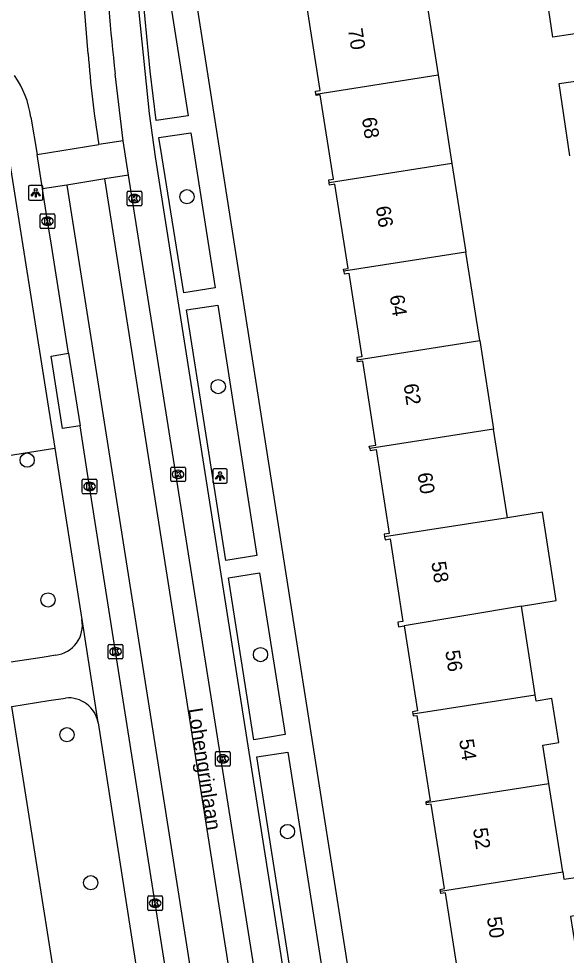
# Model space of a CAD drawing. Extents: x 160077 to 160945, y 386481 to 387498.
# Drawn here: x 160620.3 to 160657.9, y 387137.4 to 387201.7 of the extents above; entities that cross this region are included whole.
import ezdxf

# ---------------------------------------------------------------- set-up
doc = ezdxf.new("R2010")
doc.units = 0
for name, color, linetype in [('IMGEO_Boom', 7, 'Continuous'), ('IMGEO_Groenvoorziening', 7, 'Continuous'), ('IMGEO_Kolk', 7, 'Continuous'), ('IMGEO_Lichtpunt', 7, 'Continuous'), ('IMGEO_Openbare_ruimte_label', 7, 'Continuous'), ('IMGEO_Pand', 7, 'Continuous'), ('IMGEO_Pand_nummerreeks', 7, 'Continuous'), ('IMGEO_Rijbaan_lokaal_gesloten', 7, 'Continuous'), ('IMGEO_Rijbaan_lokaal_open', 7, 'Continuous'), ('IMGEO_Voetpad_open', 7, 'Continuous')]:
    doc.layers.add(name, color=color, linetype=linetype)

msp = doc.modelspace()

# ---------------------------------------------------------------- linework, layer by layer
at = {"layer": 'IMGEO_Boom'}
for centre in [(160631.845, 387189.511), (160633.994, 387176.477), (160620.883, 387171.43), (160622.311, 387161.832), (160636.899, 387158.082), (160623.611, 387152.577), (160638.751, 387145.933), (160625.243, 387142.421)]:
    msp.add_circle(centre, 0.489, dxfattribs=at)
at = {"layer": 'IMGEO_Groenvoorziening'}
for points in [[(160595.851, 387168.006), (160622.773, 387172.259)], [(160627.085, 387108.61), (160619.835, 387154.524)]]:
    msp.add_lwpolyline(points, dxfattribs=at)
at = {"layer": 'IMGEO_Kolk'}
for p, q in [((160627.818, 387189.886), (160628.67, 387189.886)), ((160627.743, 387188.96), (160627.743, 387189.812)), ((160628.231, 387189.666), (160628.256, 387189.666)), ((160628.744, 387189.812), (160628.744, 387188.96)), ((160628.67, 387188.886), (160627.818, 387188.886)), ((160628.254, 387189.106), (160628.229, 387189.106)), ((160621.771, 387187.403), (160621.771, 387188.255)), ((160621.846, 387188.329), (160622.698, 387188.329)), ((160622.259, 387188.109), (160622.284, 387188.109)), ((160622.772, 387188.255), (160622.772, 387187.403)), ((160622.698, 387187.329), (160621.846, 387187.329)), ((160622.282, 387187.549), (160622.257, 387187.549)), ((160630.736, 387170.027), (160630.736, 387170.879)), ((160630.811, 387170.953), (160631.663, 387170.953)), ((160631.224, 387170.733), (160631.249, 387170.733)), ((160631.737, 387170.879), (160631.737, 387170.027)), ((160624.663, 387169.196), (160624.663, 387170.048)), ((160624.738, 387170.122), (160625.59, 387170.122)), ((160625.151, 387169.902), (160625.176, 387169.902)), ((160625.664, 387170.048), (160625.664, 387169.196)), ((160631.663, 387169.953), (160630.811, 387169.953)), ((160631.247, 387170.173), (160631.222, 387170.173)), ((160625.174, 387169.342), (160625.149, 387169.342)), ((160625.59, 387169.122), (160624.738, 387169.122)), ((160626.449, 387157.856), (160626.449, 387158.708)), ((160626.524, 387158.782), (160627.376, 387158.782)), ((160626.937, 387158.562), (160626.962, 387158.562)), ((160627.45, 387158.708), (160627.45, 387157.856)), ((160627.376, 387157.782), (160626.524, 387157.782)), ((160626.96, 387158.002), (160626.935, 387158.002)), ((160633.814, 387150.493), (160633.814, 387151.345)), ((160633.889, 387151.419), (160634.741, 387151.419)), ((160634.815, 387151.345), (160634.815, 387150.493)), ((160634.325, 387150.639), (160634.3, 387150.639)), ((160634.302, 387151.199), (160634.327, 387151.199)), ((160634.741, 387150.419), (160633.889, 387150.419)), ((160629.165, 387140.586), (160629.165, 387141.438)), ((160629.24, 387141.512), (160630.092, 387141.512)), ((160629.653, 387141.292), (160629.678, 387141.292)), ((160630.166, 387141.438), (160630.166, 387140.586)), ((160630.092, 387140.512), (160629.24, 387140.512)), ((160629.676, 387140.732), (160629.651, 387140.732))]:
    msp.add_line(p, q, dxfattribs=at)
for points in [[(160627.818, 387189.886), (160628.67, 387189.886)], [(160627.743, 387188.96), (160627.743, 387189.812)], [(160628.064, 387189.586), (160628.187, 387189.586), (160628.187, 387189.435), (160628.317, 387189.586), (160628.481, 387189.586), (160628.335, 387189.435), (160628.488, 387189.186), (160628.336, 387189.186), (160628.251, 387189.35), (160628.187, 387189.283), (160628.187, 387189.186), (160628.064, 387189.186), (160628.064, 387189.586)], [(160628.744, 387189.812), (160628.744, 387188.96)], [(160628.67, 387188.886), (160627.818, 387188.886)], [(160621.771, 387187.403), (160621.771, 387188.255)], [(160621.846, 387188.329), (160622.698, 387188.329)], [(160622.092, 387188.029), (160622.215, 387188.029), (160622.215, 387187.878), (160622.345, 387188.029), (160622.509, 387188.029), (160622.363, 387187.878), (160622.516, 387187.629), (160622.364, 387187.629), (160622.279, 387187.793), (160622.215, 387187.726), (160622.215, 387187.629), (160622.092, 387187.629), (160622.092, 387188.029)], [(160622.772, 387188.255), (160622.772, 387187.403)], [(160622.698, 387187.329), (160621.846, 387187.329)], [(160630.736, 387170.027), (160630.736, 387170.879)], [(160630.811, 387170.953), (160631.663, 387170.953)], [(160631.057, 387170.653), (160631.18, 387170.653), (160631.18, 387170.502), (160631.31, 387170.653), (160631.474, 387170.653), (160631.328, 387170.502), (160631.481, 387170.253), (160631.329, 387170.253), (160631.244, 387170.417), (160631.18, 387170.35), (160631.18, 387170.253), (160631.057, 387170.253), (160631.057, 387170.653)], [(160631.737, 387170.879), (160631.737, 387170.027)], [(160624.663, 387169.196), (160624.663, 387170.048)], [(160624.738, 387170.122), (160625.59, 387170.122)], [(160625.664, 387170.048), (160625.664, 387169.196)], [(160631.663, 387169.953), (160630.811, 387169.953)], [(160624.984, 387169.822), (160625.107, 387169.822), (160625.107, 387169.671), (160625.237, 387169.822), (160625.401, 387169.822), (160625.255, 387169.671), (160625.408, 387169.422), (160625.256, 387169.422), (160625.171, 387169.586), (160625.107, 387169.519), (160625.107, 387169.422), (160624.984, 387169.422), (160624.984, 387169.822)], [(160625.59, 387169.122), (160624.738, 387169.122)], [(160626.449, 387157.856), (160626.449, 387158.708)], [(160626.524, 387158.782), (160627.376, 387158.782)], [(160626.77, 387158.482), (160626.893, 387158.482), (160626.893, 387158.331), (160627.023, 387158.482), (160627.187, 387158.482), (160627.041, 387158.331), (160627.194, 387158.082), (160627.042, 387158.082), (160626.957, 387158.246), (160626.893, 387158.179), (160626.893, 387158.082), (160626.77, 387158.082), (160626.77, 387158.482)], [(160627.45, 387158.708), (160627.45, 387157.856)], [(160627.376, 387157.782), (160626.524, 387157.782)], [(160633.814, 387150.493), (160633.814, 387151.345)], [(160633.889, 387151.419), (160634.741, 387151.419)], [(160634.815, 387151.345), (160634.815, 387150.493)], [(160634.135, 387151.119), (160634.258, 387151.119), (160634.258, 387150.968), (160634.388, 387151.119), (160634.552, 387151.119), (160634.406, 387150.968), (160634.559, 387150.719), (160634.407, 387150.719), (160634.322, 387150.883), (160634.258, 387150.816), (160634.258, 387150.719), (160634.135, 387150.719), (160634.135, 387151.119)], [(160634.741, 387150.419), (160633.889, 387150.419)], [(160629.165, 387140.586), (160629.165, 387141.438)], [(160629.24, 387141.512), (160630.092, 387141.512)], [(160629.486, 387141.212), (160629.609, 387141.212), (160629.609, 387141.061), (160629.739, 387141.212), (160629.903, 387141.212), (160629.757, 387141.061), (160629.91, 387140.812), (160629.758, 387140.812), (160629.673, 387140.976), (160629.609, 387140.909), (160629.609, 387140.812), (160629.486, 387140.812), (160629.486, 387141.212)], [(160630.166, 387141.438), (160630.166, 387140.586)], [(160630.092, 387140.512), (160629.24, 387140.512)]]:
    msp.add_lwpolyline(points, dxfattribs=at)
for centre, start, end in [((160627.82, 387189.81), 91.55205, 178.44795), ((160627.82, 387189.81), 91.55205, 178.44795), ((160628.668, 387189.81), 1.55205, 88.44795), ((160628.668, 387189.81), 1.55205, 88.44795), ((160627.82, 387188.962), 181.55205, 268.44795), ((160627.82, 387188.962), 181.55205, 268.44795), ((160628.668, 387188.962), 271.55205, 358.44795), ((160628.668, 387188.962), 271.55205, 358.44795), ((160621.848, 387188.253), 91.55205, 178.44795), ((160621.848, 387188.253), 91.55205, 178.44795), ((160622.696, 387188.253), 1.55205, 88.44795), ((160622.696, 387188.253), 1.55205, 88.44795), ((160621.848, 387187.405), 181.55205, 268.44795), ((160621.848, 387187.405), 181.55205, 268.44795), ((160622.696, 387187.405), 271.55205, 358.44795), ((160622.696, 387187.405), 271.55205, 358.44795), ((160630.813, 387170.877), 91.55205, 178.44795), ((160630.813, 387170.877), 91.55205, 178.44795), ((160631.661, 387170.877), 1.55205, 88.44795), ((160631.661, 387170.877), 1.55205, 88.44795), ((160624.74, 387170.046), 91.55205, 178.44795), ((160624.74, 387170.046), 91.55205, 178.44795), ((160625.588, 387170.046), 1.55205, 88.44795), ((160625.588, 387170.046), 1.55205, 88.44795), ((160630.813, 387170.029), 181.55205, 268.44795), ((160630.813, 387170.029), 181.55205, 268.44795), ((160631.661, 387170.029), 271.55205, 358.44795), ((160631.661, 387170.029), 271.55205, 358.44795), ((160624.74, 387169.198), 181.55205, 268.44795), ((160624.74, 387169.198), 181.55205, 268.44795), ((160625.588, 387169.198), 271.55205, 358.44795), ((160625.588, 387169.198), 271.55205, 358.44795), ((160626.526, 387158.706), 91.55205, 178.44795), ((160626.526, 387158.706), 91.55205, 178.44795), ((160627.374, 387158.706), 1.55205, 88.44795), ((160627.374, 387158.706), 1.55205, 88.44795), ((160626.526, 387157.858), 181.55205, 268.44795), ((160626.526, 387157.858), 181.55205, 268.44795), ((160627.374, 387157.858), 271.55205, 358.44795), ((160627.374, 387157.858), 271.55205, 358.44795), ((160633.891, 387151.343), 91.55205, 178.44795), ((160633.891, 387151.343), 91.55205, 178.44795), ((160634.739, 387151.343), 1.55205, 88.44795), ((160634.739, 387151.343), 1.55205, 88.44795), ((160633.891, 387150.495), 181.55205, 268.44795), ((160633.891, 387150.495), 181.55205, 268.44795), ((160634.739, 387150.495), 271.55205, 358.44795), ((160634.739, 387150.495), 271.55205, 358.44795), ((160629.242, 387141.436), 91.55205, 178.44795), ((160629.242, 387141.436), 91.55205, 178.44795), ((160630.09, 387141.436), 1.55205, 88.44795), ((160630.09, 387141.436), 1.55205, 88.44795), ((160629.242, 387140.588), 181.55205, 268.44795), ((160629.242, 387140.588), 181.55205, 268.44795), ((160630.09, 387140.588), 271.55205, 358.44795), ((160630.09, 387140.588), 271.55205, 358.44795)]:
    msp.add_arc(centre, 0.0765, start, end, dxfattribs=at)
for centre, major_axis, ratio, start_param, end_param in [((160628.23, 387189.386), (-0.387, 0.002), 0.722429, 4.712389, 7.853982), ((160628.255, 387189.386), (-0.39, 0.002), 0.717154, 1.570796, 4.712389), ((160622.258, 387187.829), (-0.387, 0.002), 0.722429, 4.712389, 7.853982), ((160622.283, 387187.829), (-0.39, 0.002), 0.717154, 1.570796, 4.712389), ((160631.223, 387170.453), (-0.387, 0.002), 0.722429, 4.712389, 7.853982), ((160631.248, 387170.453), (-0.39, 0.002), 0.717154, 1.570796, 4.712389), ((160625.15, 387169.622), (-0.387, 0.002), 0.722429, 4.712389, 7.853982), ((160625.175, 387169.622), (-0.39, 0.002), 0.717154, 1.570796, 4.712389), ((160626.936, 387158.282), (-0.387, 0.002), 0.722429, 4.712389, 7.853982), ((160626.961, 387158.282), (-0.39, 0.002), 0.717154, 1.570796, 4.712389), ((160634.301, 387150.919), (-0.387, 0.002), 0.722429, 4.712389, 7.853982), ((160634.326, 387150.919), (-0.39, 0.002), 0.717154, 1.570796, 4.712389), ((160629.652, 387141.012), (-0.387, 0.002), 0.722429, 4.712389, 7.853982), ((160629.677, 387141.012), (-0.39, 0.002), 0.717154, 1.570796, 4.712389)]:
    msp.add_ellipse(centre, major_axis=major_axis, ratio=ratio, start_param=start_param, end_param=end_param, dxfattribs=at)
at = {"layer": 'IMGEO_Lichtpunt'}
for p, q in [((160620.968, 387190.183), (160620.968, 387189.376)), ((160620.968, 387190.183), (160620.968, 387189.376)), ((160621.87, 387190.278), (160621.062, 387190.278)), ((160621.87, 387190.278), (160621.062, 387190.278)), ((160621.964, 387189.376), (160621.964, 387190.183)), ((160621.964, 387189.376), (160621.964, 387190.183)), ((160621.062, 387189.282), (160621.87, 387189.282)), ((160621.062, 387189.282), (160621.87, 387189.282)), ((160633.621, 387170.744), (160633.621, 387169.937)), ((160633.621, 387170.744), (160633.621, 387169.937)), ((160634.523, 387170.839), (160633.715, 387170.839)), ((160634.523, 387170.839), (160633.715, 387170.839)), ((160634.617, 387169.937), (160634.617, 387170.744)), ((160634.617, 387169.937), (160634.617, 387170.744)), ((160633.715, 387169.843), (160634.523, 387169.843)), ((160633.715, 387169.843), (160634.523, 387169.843))]:
    msp.add_line(p, q, dxfattribs=at)
for points in [[(160621.342, 387189.847), (160621.381, 387189.819), (160621.193, 387189.557), (160621.155, 387189.584), (160621.342, 387189.847)], [(160621.554, 387189.819), (160621.592, 387189.846), (160621.779, 387189.584), (160621.74, 387189.556), (160621.554, 387189.819)], [(160621.444, 387189.799), (160621.491, 387189.799), (160621.491, 387189.477), (160621.444, 387189.477), (160621.444, 387189.799)], [(160633.995, 387170.408), (160634.034, 387170.38), (160633.846, 387170.118), (160633.808, 387170.145), (160633.995, 387170.408)], [(160634.097, 387170.36), (160634.144, 387170.36), (160634.144, 387170.038), (160634.097, 387170.038), (160634.097, 387170.36)], [(160634.207, 387170.38), (160634.245, 387170.407), (160634.432, 387170.145), (160634.393, 387170.117), (160634.207, 387170.38)]]:
    msp.add_lwpolyline(points, dxfattribs=at)
for centre in [(160621.467, 387189.981), (160634.12, 387170.542)]:
    msp.add_circle(centre, 0.0994, dxfattribs=at)
for centre, start, end in [((160621.062, 387190.183), 90, 180), ((160621.062, 387190.183), 90, 180), ((160621.87, 387190.183), 0, 90), ((160621.87, 387190.183), 0, 90), ((160621.062, 387189.376), 180, 270), ((160621.062, 387189.376), 180, 270), ((160621.87, 387189.376), 270, 0), ((160621.87, 387189.376), 270, 360), ((160633.715, 387170.744), 90, 180), ((160633.715, 387170.744), 90, 180), ((160634.523, 387170.744), 0, 90), ((160634.523, 387170.744), 0, 90), ((160633.715, 387169.937), 180, 270), ((160633.715, 387169.937), 180, 270), ((160634.523, 387169.937), 270, 0), ((160634.523, 387169.937), 270, 360)]:
    msp.add_arc(centre, 0.0946, start, end, dxfattribs=at)
at = {"layer": 'IMGEO_Pand'}
for points in [[(160659.38, 387200.827), (160656.958, 387200.475), (160656.261, 387205.275)], [(160648.129, 387203.95), (160648.147, 387203.838), (160649.083, 387197.872)], [(160640.697, 387196.561), (160640.667, 387196.752), (160640.987, 387196.802), (160640.092, 387202.504), (160639.773, 387202.454), (160639.744, 387202.64)], [(160640.697, 387196.561), (160649.083, 387197.872)], [(160649.083, 387197.872), (160650.037, 387191.793)], [(160658.122, 387192.328), (160657.403, 387197.278), (160659.825, 387197.63), (160660.543, 387192.689)], [(160641.608, 387190.476), (160641.578, 387190.666), (160641.896, 387190.715), (160640.988, 387196.503), (160640.713, 387196.459), (160640.697, 387196.561)], [(160650.037, 387191.793), (160641.608, 387190.476)], [(160650.037, 387191.793), (160650.99, 387185.715)], [(160642.617, 387184.407), (160642.596, 387184.54), (160642.913, 387184.59), (160642.008, 387190.364), (160641.635, 387190.305), (160641.608, 387190.476)], [(160650.99, 387185.715), (160642.617, 387184.407)], [(160651.944, 387179.635), (160650.99, 387185.715)], [(160642.617, 387184.407), (160642.648, 387184.21), (160642.954, 387184.258), (160643.853, 387178.527), (160643.5, 387178.472), (160643.524, 387178.32)], [(160643.524, 387178.32), (160651.944, 387179.635)], [(160651.944, 387179.635), (160652.898, 387173.557)], [(160644.389, 387172.228), (160644.362, 387172.391), (160644.818, 387172.467), (160643.913, 387178.233), (160643.547, 387178.176), (160643.524, 387178.32)], [(160652.898, 387173.557), (160644.389, 387172.228)], [(160653.852, 387167.478), (160652.898, 387173.557)], [(160644.389, 387172.228), (160644.412, 387172.094), (160644.835, 387172.148), (160645.738, 387166.393), (160645.385, 387166.338), (160645.413, 387166.16)], [(160653.852, 387167.478), (160645.413, 387166.16)], [(160654.805, 387161.4), (160657.196, 387161.798), (160656.247, 387167.852), (160653.852, 387167.478)], [(160645.413, 387166.16), (160645.443, 387165.969), (160645.788, 387166.023), (160646.676, 387160.358), (160646.331, 387160.304), (160646.379, 387159.996), (160646.753, 387160.058)], [(160654.805, 387161.4), (160646.753, 387160.058)], [(160655.759, 387155.321), (160654.805, 387161.4)], [(160646.753, 387160.058), (160647.671, 387154.21), (160647.337, 387154.158), (160647.36, 387154.009)], [(160647.36, 387154.009), (160655.759, 387155.321)], [(160656.69, 387149.238), (160656.278, 387151.864), (160657.365, 387152.035), (160656.891, 387155.055), (160655.827, 387154.888), (160655.759, 387155.321)], [(160647.36, 387154.009), (160647.382, 387153.872), (160647.623, 387153.91), (160648.546, 387148.031), (160648.252, 387147.978), (160648.262, 387147.922)], [(160648.262, 387147.922), (160656.69, 387149.238)], [(160657.644, 387143.16), (160656.69, 387149.238)], [(160649.249, 387141.849), (160649.231, 387141.966), (160649.529, 387142.013), (160648.618, 387147.822), (160648.289, 387147.773), (160648.262, 387147.922)], [(160649.249, 387141.849), (160657.644, 387143.16)], [(160657.644, 387143.16), (160657.722, 387142.661), (160659.13, 387142.881), (160659.532, 387140.32), (160658.17, 387140.107), (160658.643, 387137.089)], [(160650.191, 387135.768), (160650.163, 387135.949), (160650.487, 387136), (160649.587, 387141.735), (160649.275, 387141.687), (160649.249, 387141.849)]]:
    msp.add_lwpolyline(points, dxfattribs=at)
at = {"layer": 'IMGEO_Rijbaan_lokaal_gesloten'}
for points in [[(160625.07, 387199.328), (160624.774, 387203.001)], [(160627.474, 387193.351), (160626.918, 387197.945)], [(160644.82, 387072.201), (160639.929, 387103.448), (160626.21, 387190.729)], [(160643.814, 387090.207), (160627.845, 387190.991)], [(160623.723, 387178.764), (160622.475, 387186.628), (160622.272, 387187.829), (160621.923, 387190.044)], [(160623.614, 387190.314), (160637.188, 387104.015), (160635.523, 387103.709)], [(160623.723, 387178.764), (160624.516, 387173.788)], [(160635.523, 387103.709), (160632.941, 387120.244), (160629.666, 387141.012), (160626.95, 387158.282), (160625.164, 387169.622), (160624.516, 387173.788)]]:
    msp.add_lwpolyline(points, dxfattribs=at)
for centre, radius, start, end in [((160780.016, 387214.927), 154.037, 182.99196, 186.32954), ((160689.294, 387203.74), 64.375, 183.92962, 189.52414)]:
    msp.add_arc(centre, radius, start, end, dxfattribs=at)
at = {"layer": 'IMGEO_Rijbaan_lokaal_open'}
for points in [[(160621.13, 387194.979), (160621.558, 387192.417)], [(160621.558, 387192.417), (160625.806, 387193.088)], [(160627.474, 387193.351), (160625.806, 387193.088)], [(160627.845, 387190.991), (160627.474, 387193.351)], [(160621.923, 387190.044), (160621.558, 387192.417)], [(160626.21, 387190.729), (160623.614, 387190.314)], [(160627.845, 387190.991), (160626.21, 387190.729)], [(160623.614, 387190.314), (160621.923, 387190.044)]]:
    msp.add_lwpolyline(points, dxfattribs=at)
msp.add_arc((160614.844, 387194.154), 6.34, 7.47729, 35.3808, dxfattribs=at)
at = {"layer": 'IMGEO_Voetpad_open'}
for points in [[(160648.966, 387098.028), (160638.962, 387161.714), (160632.517, 387202.786), (160631.737, 387207.742)], [(160629.733, 387194.751), (160629.327, 387198.139), (160628.757, 387204.106), (160628.573, 387206.771)], [(160630.047, 387206.99), (160631.921, 387195.053), (160629.733, 387194.751)], [(160628.334, 387204.203), (160629.264, 387195.227), (160629.663, 387192.242), (160645.214, 387093.36)], [(160619.1, 387195.535), (160622.773, 387172.259)], [(160631.628, 387182.916), (160630.15, 387192.187), (160629.924, 387193.578), (160632.107, 387193.892), (160633.775, 387183.266), (160631.628, 387182.916)], [(160634.527, 387164.547), (160631.815, 387181.737), (160633.958, 387182.075), (160636.643, 387164.876), (160634.527, 387164.547)], [(160624.516, 387173.788), (160623.312, 387173.596), (160622.534, 387178.57), (160623.723, 387178.764)], [(160622.773, 387172.259), (160624.631, 387160.482)], [(160636.448, 387152.23), (160634.709, 387163.356), (160636.829, 387163.691), (160638.586, 387152.593), (160636.448, 387152.23)], [(160625.747, 387153.402), (160625.761, 387153.41), (160624.663, 387160.486), (160624.631, 387160.482)], [(160622.849, 387158.043), (160621.92, 387157.879), (160611.294, 387156.291)], [(160619.835, 387154.524), (160622.363, 387154.928), (160623.51, 387155.098)], [(160625.747, 387153.402), (160629.6, 387128.717), (160627.539, 387128.404), (160628.207, 387123.97), (160630.288, 387124.264), (160632.643, 387109.502)], [(160639.257, 387134.43), (160636.644, 387151.057), (160638.775, 387151.38), (160641.384, 387134.821), (160639.257, 387134.43)]]:
    msp.add_lwpolyline(points, dxfattribs=at)
for centre, radius, start, end in [((160622.606, 387160.091), 2.062, 276.76938, 10.92486), ((160623.721, 387153.053), 2.056, 9.78077, 95.88346)]:
    msp.add_arc(centre, radius, start, end, dxfattribs=at)

# ---------------------------------------------------------------- texts
at = {"layer": 'IMGEO_Openbare_ruimte_label'}
msp.add_text('Lohengrinlaan', height=1, rotation=278.91604, dxfattribs=at).set_placement((160631.923, 387154.343))
at = {"layer": 'IMGEO_Pand_nummerreeks'}
for s, rotation, p in [('70', 278.88636, (160642.896, 387201.001)), ('68', 278.88657, (160643.849, 387194.902)), ('66', 278.88657, (160644.803, 387188.807)), ('64', 278.88657, (160645.756, 387182.708)), ('62', 278.88657, (160646.709, 387176.613)), ('60', 278.88657, (160647.664, 387170.509)), ('58', 278.88636, (160648.617, 387164.41)), ('56', 278.88636, (160649.571, 387158.315)), ('54', 278.88636, (160650.524, 387152.217)), ('52', 278.88657, (160651.477, 387146.121)), ('50', 278.88657, (160652.431, 387140.017))]:
    msp.add_text(s, height=1, rotation=rotation, dxfattribs=at).set_placement(p)

doc.saveas('drawing.dxf')
